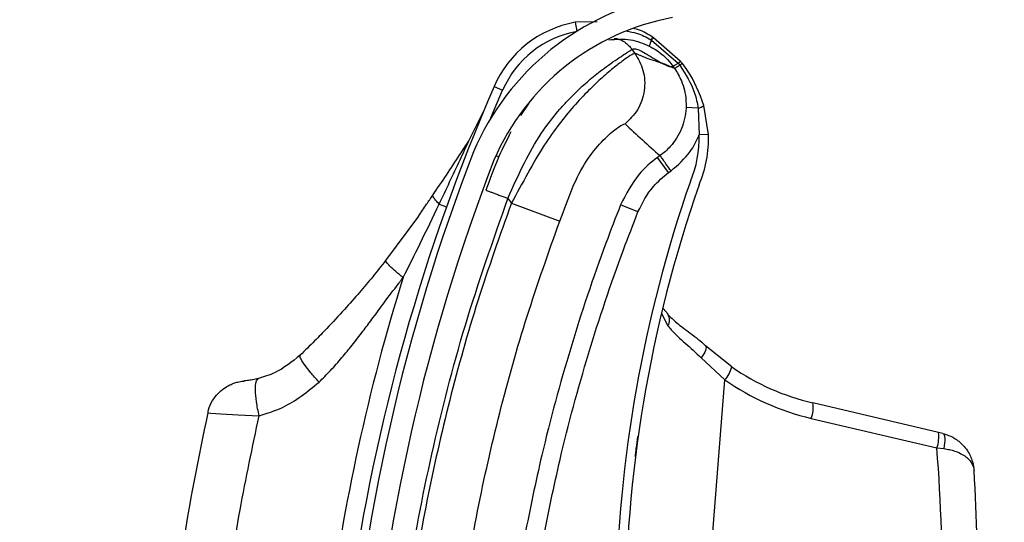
# Model space of a CAD drawing. Header units: inches. Extents: x 170 to 284, y 215 to 248.
# Tile 457 of 656: x 210.7712 to 210.8788, y 224.5067 to 224.5616. Entities that reach past the tile are written whole.
import ezdxf

# ---------------------------------------------------------------- set-up
doc = ezdxf.new("R2010")
doc.units = ezdxf.units.IN
doc.header["$LTSCALE"] = 0.25
doc.header["$MEASUREMENT"] = 0
doc.layers.add('RH FRONT OF HOOD', color=7, linetype='Continuous')
pattern_1 = [(45, (200.7563139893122, 218.4993357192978), (-0.03026527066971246, 0.03026527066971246), [])]

msp = doc.modelspace()

# ---------------------------------------------------------------- hatches: boundary and pattern name
at = {"layer": 'RH FRONT OF HOOD'}
h = msp.add_hatch(dxfattribs=at)
h.set_pattern_fill('ANSI31', color=256, scale=0.34241245, angle=2.8e-322, style=0)
h.set_pattern_definition([(45, (200.7896657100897, 218.4993357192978), (-0.03026527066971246, 0.03026527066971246), [])])
edge = h.paths.add_edge_path(flags=0)
edge.add_arc((211.0763061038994, 224.3915581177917), 0.021400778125, 89.9999999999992, 390.52248781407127, ccw=False)
edge.add_line((211.0763061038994, 224.4129588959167), (211.1490687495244, 224.4129588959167))
edge.add_arc((211.1490687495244, 224.8238538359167), 0.4108949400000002, 270, 450.0000000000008)
edge.add_line((211.1490687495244, 225.2347487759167), (210.6654111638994, 225.2347487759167))
edge.add_arc((210.6654111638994, 225.2390289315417), 0.004280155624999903, 180.0000000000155, 269.9999999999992, ccw=False)
edge.add_line((210.6611310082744, 225.2390289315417), (210.6611310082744, 225.2818304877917))
edge.add_arc((210.6654111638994, 225.2818304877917), 0.004280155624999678, 360, 540, ccw=False)
edge.add_line((210.6696913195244, 225.2818304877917), (210.6696913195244, 225.2390289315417))
edge.add_line((210.6696913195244, 225.2390289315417), (210.6664589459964, 225.2390289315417))
edge.add_line((210.6664589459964, 225.2390289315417), (210.6664589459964, 225.2818304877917))
edge.add_arc((210.6654111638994, 225.2818304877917), 0.001047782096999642, 360, 540.0000000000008)
edge.add_line((210.6643633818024, 225.2818304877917), (210.6643633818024, 225.2390289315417))
edge.add_arc((210.6654111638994, 225.2390289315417), 0.001047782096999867, 180, 270)
edge.add_line((210.6654111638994, 225.2379811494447), (211.1490687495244, 225.2379811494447))
edge.add_arc((211.1490687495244, 224.8238538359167), 0.4141273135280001, 269.9999999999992, 450, ccw=False)
edge.add_line((211.1490687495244, 224.4097265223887), (211.0763061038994, 224.4097265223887))
edge.add_arc((211.0763061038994, 224.3915581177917), 0.018168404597, 450.0000000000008, 750.5224878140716)
edge.add_arc((211.0910543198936, 224.4002532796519), 0.001047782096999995, 390.5224878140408, 495.0000000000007)
edge.add_line((211.0903134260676, 224.4009941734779), (211.0816182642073, 224.3922990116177))
edge.add_line((211.0816182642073, 224.3922990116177), (211.0793326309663, 224.3945846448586))
edge.add_line((211.0793326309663, 224.3945846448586), (211.0880277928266, 224.4032798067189))
edge.add_arc((211.0910543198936, 224.4002532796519), 0.004280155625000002, 390.522487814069, 495.0000000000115, ccw=False)
h = msp.add_hatch(dxfattribs=at)
h.set_pattern_fill('ANSI31', color=256, scale=0.34241245, style=0)
h.set_pattern_definition(pattern_1)
edge = h.paths.add_edge_path(flags=0)
edge.add_line((211.1157170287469, 225.2304686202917), (210.7733045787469, 225.2304686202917))
edge.add_line((210.7733045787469, 225.2304686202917), (210.7733045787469, 225.2347487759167))
edge.add_line((210.7733045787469, 225.2347487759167), (211.1157170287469, 225.2347487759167))
edge.add_arc((211.1157170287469, 224.8238538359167), 0.4108949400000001, 269.9999999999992, 450, ccw=False)
edge.add_line((211.1157170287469, 224.4129588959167), (211.0429543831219, 224.4129588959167))
edge.add_line((211.0429543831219, 224.4129588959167), (211.0429543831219, 224.4172390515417))
edge.add_line((211.0429543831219, 224.4172390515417), (211.1157170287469, 224.4172390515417))
edge.add_arc((211.1157170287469, 224.8238538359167), 0.406614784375, 270, 450.0000000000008)
h = msp.add_hatch(dxfattribs=at)
h.set_pattern_fill('ANSI31', color=256, scale=0.34241245, angle=2.8e-322, style=0)
h.set_pattern_definition(pattern_1)
edge = h.paths.add_edge_path(flags=0)
edge.add_arc((210.8302866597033, 224.3933484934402), 0.001712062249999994, 445.455402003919, 467.6658223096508)
edge.add_line((210.8297671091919, 224.3949798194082), (210.8290345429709, 224.3972799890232))
edge.add_arc((210.8302866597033, 224.3933484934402), 0.004126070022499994, 445.4554020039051, 467.6658223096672, ccw=False)
edge.add_arc((210.8295812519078, 224.3844737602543), 0.01302879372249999, 396.9315693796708, 445.45540200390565, ccw=False)
edge.add_arc((210.8250990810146, 224.3816698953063), 0.01830194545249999, 355.45540200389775, 395.516775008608, ccw=False)
edge.add_arc((210.8316185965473, 224.3811516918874), 0.01176186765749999, 287.5962596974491, 355.45540200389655, ccw=False)
edge.add_arc((210.8295893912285, 224.3845761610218), 0.01566536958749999, 230.7124700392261, 290.88620181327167, ccw=False)
edge.add_arc((210.8354548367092, 224.3922507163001), 0.02532140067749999, 208.3096502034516, 231.4363353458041, ccw=False)
edge.add_arc((210.8268264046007, 224.3865475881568), 0.01504902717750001, 167.6111203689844, 204.77005164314, ccw=False)
edge.add_arc((210.8391110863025, 224.3842315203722), 0.02754708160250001, 448.763905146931, 528.3879757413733, ccw=False)
edge.add_arc((210.8387280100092, 224.4204660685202), 0.008748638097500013, 276.4140209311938, 423.3968342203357)
edge.add_arc((210.8634658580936, 224.4810497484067), 0.05672062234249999, 175.0260377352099, 248.465301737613, ccw=False)
edge.add_arc((211.0213947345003, 224.4696990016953), 0.2150521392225, 518.8814295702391, 535.6614556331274, ccw=False)
edge.add_arc((210.847315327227, 224.535849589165), 0.02884824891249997, 460.61424547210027, 516.869158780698, ccw=False)
edge.add_arc((210.8343657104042, 224.5915972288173), 0.0284373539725, 285.5759958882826, 339.1744695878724)
edge.add_arc((210.8468348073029, 224.5864155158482), 0.01494630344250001, 340.7468428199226, 396.0025941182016)
edge.add_arc((210.8432776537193, 224.5848777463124), 0.0187470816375, 393.4132765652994, 426.8950179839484)
edge.add_arc((210.8458788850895, 224.5895142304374), 0.0134739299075, 429.3329594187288, 467.7290477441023)
edge.add_arc((210.8438750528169, 224.5967150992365), 0.006011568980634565, 470.4379345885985, 491.1729756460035)
edge.add_arc((210.8530620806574, 224.5887028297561), 0.01816498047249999, 496.3546620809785, 535.455402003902)
edge.add_arc((210.8458598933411, 224.5892752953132), 0.01094007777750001, 535.4554020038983, 625.4554020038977)
edge.add_arc((210.8451409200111, 224.5802298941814), 0.001866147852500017, 265.4554020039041, 281.0976484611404)
edge.add_line((210.8455001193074, 224.57839864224), (210.8459647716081, 224.5760297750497))
edge.add_arc((210.8451409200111, 224.5802298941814), 0.004280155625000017, 265.4554020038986, 281.09764846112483, ccw=False)
edge.add_arc((210.8458598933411, 224.5892752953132), 0.01335408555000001, 175.4554020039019, 265.4554020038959, ccw=False)
edge.add_arc((210.8530620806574, 224.5887028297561), 0.020578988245, 496.06676031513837, 535.4554020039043, ccw=False)
edge.add_arc((210.8438750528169, 224.5967150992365), 0.008425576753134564, 470.0330691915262, 491.9551129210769, ccw=False)
edge.add_arc((210.8458788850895, 224.5895142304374), 0.01588793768, 429.1457042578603, 467.92598269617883, ccw=False)
edge.add_arc((210.8432776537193, 224.5848777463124), 0.02116108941, 393.5599327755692, 427.0325737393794, ccw=False)
edge.add_arc((210.8468348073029, 224.5864155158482), 0.01736031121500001, 340.63565013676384, 395.8212553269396, ccw=False)
edge.add_arc((210.8343657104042, 224.5915972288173), 0.030851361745, 285.3735592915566, 339.23493959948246, ccw=False)
edge.add_arc((210.847315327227, 224.535849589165), 0.02643424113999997, 460.3971115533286, 516.7790151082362)
edge.add_arc((211.0213947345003, 224.4696990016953), 0.21263813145, 518.8930704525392, 535.6650915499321)
edge.add_arc((210.8634658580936, 224.4810497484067), 0.05430661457, 535.0120286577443, 608.5699368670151)
edge.add_arc((210.8387280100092, 224.4204660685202), 0.01116264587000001, 275.516440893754, 423.9844891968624, ccw=False)
edge.add_arc((210.8391110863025, 224.3842315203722), 0.02513307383, 448.4268021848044, 528.4260597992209)
edge.add_arc((210.8268264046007, 224.3865475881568), 0.01263501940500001, 527.5384492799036, 564.4380987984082)
edge.add_arc((210.8354548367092, 224.3922507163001), 0.022907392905, 208.499708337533, 231.4751172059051)
edge.add_arc((210.8295893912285, 224.3845761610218), 0.01325136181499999, 230.6476424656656, 291.190651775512)
edge.add_arc((210.8316185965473, 224.3811516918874), 0.009347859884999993, 287.1779261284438, 355.4554020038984)
edge.add_arc((210.8250990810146, 224.3816698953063), 0.01588793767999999, 355.4554020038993, 395.4075808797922)
edge.add_arc((210.8295812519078, 224.3844737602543), 0.01061478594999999, 397.0899033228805, 445.4554020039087)

# ---------------------------------------------------------------- linework, layer by layer
for p, q in [((210.8343257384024, 224.5613952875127), (210.8319141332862, 224.5613366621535)), ((210.8319141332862, 224.5613366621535), (210.8320905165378, 224.5603531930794)), ((210.8401923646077, 224.5594189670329), (210.8401932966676, 224.5594184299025)), ((210.8401932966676, 224.5594184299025), (210.8402528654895, 224.5593838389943)), ((210.8402528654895, 224.5593838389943), (210.8402536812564, 224.5593833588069)), ((210.8402536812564, 224.5593833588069), (210.8431666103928, 224.5568602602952)), ((210.8403970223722, 224.5596935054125), (210.8403961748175, 224.5596940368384)), ((210.8404558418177, 224.5596564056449), (210.8403970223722, 224.5596935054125)), ((210.8404566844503, 224.5596558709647), (210.8404558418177, 224.5596564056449)), ((210.8434040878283, 224.557090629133), (210.8404566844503, 224.5596558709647)), ((210.8384463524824, 224.5579506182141), (210.8381322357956, 224.5583882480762)), ((210.8400144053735, 224.5587433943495), (210.8400151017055, 224.5587430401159)), ((210.8427638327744, 224.5562874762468), (210.8418617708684, 224.5566927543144)), ((210.8431666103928, 224.5568602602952), (210.8433400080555, 224.5566402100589)), ((210.8226994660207, 224.5508922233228), (210.8239776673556, 224.5539011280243)), ((210.8230352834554, 224.5543099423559), (210.8239776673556, 224.5539011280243)), ((210.8202892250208, 224.5483930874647), (210.8219083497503, 224.5516640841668)), ((210.8268392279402, 224.5525117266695), (210.8259340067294, 224.5511403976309)), ((210.8453634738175, 224.5519600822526), (210.8440301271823, 224.5520167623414)), ((210.8453634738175, 224.5519600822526), (210.84546389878, 224.5490311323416)), ((210.8464906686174, 224.5490621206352), (210.8459917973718, 224.5522586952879)), ((210.8464906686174, 224.5490621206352), (210.84546389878, 224.5490311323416)), ((210.8232403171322, 224.546765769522), (210.8235596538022, 224.5466392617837)), ((210.8411895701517, 224.5467567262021), (210.8409257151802, 224.5465673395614)), ((210.8421230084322, 224.5448992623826), (210.8409257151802, 224.5465673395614)), ((210.8421230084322, 224.5448992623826), (210.8423868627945, 224.545088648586)), ((210.8245534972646, 224.5420782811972), (210.8249263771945, 224.5415587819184)), ((210.8170429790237, 224.541463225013), (210.817841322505, 224.5411772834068)), ((210.8249263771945, 224.5415587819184), (210.8302168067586, 224.5395852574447)), ((210.8387762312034, 224.5406110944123), (210.8368672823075, 224.5413673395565)), ((210.8147634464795, 224.5401443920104), (210.8111810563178, 224.5352864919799)), ((210.8415112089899, 224.5300312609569), (210.8420586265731, 224.5294283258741)), ((210.8413589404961, 224.5295087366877), (210.842054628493, 224.5281440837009)), ((210.8490290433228, 224.5236567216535), (210.8461620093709, 224.5259584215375)), ((210.8456699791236, 224.5246490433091), (210.8482769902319, 224.5222315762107)), ((210.8430933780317, 224.4570165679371), (210.8482769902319, 224.5222315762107)), ((210.8716303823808, 224.516489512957), (210.85789515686, 224.5197160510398)), ((210.8577264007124, 224.5180316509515), (210.8714616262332, 224.5148051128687)), ((210.8720955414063, 224.5163802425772), (210.8716303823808, 224.516489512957)), ((210.8714616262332, 224.5148051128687), (210.872210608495, 224.5147185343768))]:
    msp.add_line(p, q, dxfattribs=at)
at = {"layer": 'RH FRONT OF HOOD', "flags": 128}
for points in [[(210.8461620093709, 224.5259584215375), (210.8462120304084, 224.5258801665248), (210.8462288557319, 224.52576969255), (210.8462120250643, 224.5256300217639), (210.8461619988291, 224.5254649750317), (210.846080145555, 224.5252790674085), (210.8459687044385, 224.5250773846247), (210.8458307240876, 224.5248654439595), (210.8456699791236, 224.5246490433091)], [(210.7917624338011, 224.5186365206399), (210.792059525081, 224.5186132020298), (210.7931742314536, 224.51852399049), (210.795065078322, 224.5184020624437), (210.7973445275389, 224.5183103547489), (210.7973446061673, 224.5183103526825), (210.7973446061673, 224.5183103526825)], [(210.8720955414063, 224.5163802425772), (210.8721781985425, 224.5163299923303), (210.8722442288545, 224.5162230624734), (210.8722913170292, 224.5160632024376), (210.8723178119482, 224.5158560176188), (210.872322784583, 224.5156087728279), (210.8723060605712, 224.5153301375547), (210.8722682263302, 224.5150298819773), (210.872210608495, 224.5147185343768)]]:
    msp.add_lwpolyline(points, dxfattribs=at)
at = {"layer": 'RH FRONT OF HOOD'}
for centre, radius, start, end in [((210.847315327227, 224.535849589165), 0.02884824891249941, 100.6142454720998, 156.8691587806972), ((210.847315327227, 224.535849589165), 0.02643424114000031, 100.397111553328, 156.7790151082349), ((210.8340297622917, 224.5495404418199), 0.01198443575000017, 100.1677874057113, 156.5483806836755), ((210.8340297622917, 224.5495404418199), 0.01095719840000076, 100.1677874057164, 156.5483806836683), ((210.8422193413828, 224.558287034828), 0.002251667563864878, 150.8493571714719, 168.3064977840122), ((210.8422218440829, 224.5582854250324), 0.002253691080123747, 150.8451670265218, 168.2845475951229), ((210.8415435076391, 224.5586308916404), 0.00156417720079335, 137.1810962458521, 149.7464539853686), ((210.8415477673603, 224.5586282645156), 0.001568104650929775, 137.209668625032, 149.7417486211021), ((210.8416414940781, 224.5585616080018), 0.001613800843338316, 137.2814947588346, 149.3694914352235), ((210.8416406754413, 224.5585620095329), 0.001611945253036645, 137.2658846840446, 149.3668598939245), ((211.0212500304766, 224.4683226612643), 0.2160622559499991, 156.548380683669, 172.0151240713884), ((210.8451160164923, 224.5532911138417), 0.001353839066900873, 280.5318418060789, 310.3073034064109), ((210.8334849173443, 224.5486696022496), 0.0119844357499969, 336.7964994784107, 1.728683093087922), ((210.8334849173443, 224.5486696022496), 0.01301167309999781, 336.9579601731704, 1.728683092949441), ((211.0213947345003, 224.4696990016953), 0.2150521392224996, 158.8814295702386, 175.6614556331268), ((211.0213947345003, 224.4696990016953), 0.2126381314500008, 158.8930704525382, 175.6650915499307), ((210.9828973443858, 224.495741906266), 0.1465525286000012, 160.796020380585, 197.4739770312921), ((210.9828973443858, 224.495741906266), 0.1455252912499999, 160.8098266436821, 199.3259522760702), ((211.0212500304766, 224.4683226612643), 0.2180957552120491, 162.6346252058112, 172.7089753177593), ((210.8411098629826, 224.5287498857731), 0.001122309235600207, 327.3312153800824, 35.40223661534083), ((210.8455303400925, 224.5245919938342), 0.003621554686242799, 319.3248785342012, 345.0336582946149), ((210.8638462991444, 224.5450497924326), 0.02602334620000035, 235.2927752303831, 256.7803504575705), ((210.8640690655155, 224.5450320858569), 0.02773540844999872, 235.2927752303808, 256.7803504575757), ((210.8545133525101, 224.5192042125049), 0.003420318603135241, 339.9510814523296, 8.606438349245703), ((210.8682485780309, 224.5159776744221), 0.003420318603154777, 339.9510814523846, 8.60643834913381), ((210.6580723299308, 224.4985466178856), 0.2140077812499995, 359.537557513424, 4.357045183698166), ((210.657493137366, 224.4985926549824), 0.2184591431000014, 359.537557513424, 3.604432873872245)]:
    msp.add_arc(centre, radius, start, end, dxfattribs=at)
for points, knots in [([(210.8375423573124, 224.5603527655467), (210.8379097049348, 224.5603020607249), (210.8388508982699, 224.5601721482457), (210.8396842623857, 224.5597042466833), (210.8401923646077, 224.5594189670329)], [0, 0, 0, 0, 0.3902998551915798, 1, 1, 1, 1]), ([(210.8403961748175, 224.5596940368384), (210.8398950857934, 224.5600129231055), (210.8392354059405, 224.5604327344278), (210.8384855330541, 224.5606204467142), (210.8383052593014, 224.5606655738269)], [0, 0, 0, 0, 0.7595942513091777, 0.9999999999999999, 0.9999999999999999, 0.9999999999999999, 0.9999999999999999]), ([(210.8355954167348, 224.5594328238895), (210.8363941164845, 224.5594932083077), (210.8379257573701, 224.5596090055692), (210.8393384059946, 224.5590235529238), (210.8400144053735, 224.5587433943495)], [0, 0, 0, 0, 0.5214667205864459, 1, 1, 1, 1]), ([(210.836185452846, 224.5596167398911), (210.8363727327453, 224.5595734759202), (210.8367622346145, 224.5594834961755), (210.8374729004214, 224.5591232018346), (210.8378724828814, 224.5586777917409), (210.8381322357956, 224.5583882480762)], [0, 0, 0, 0, 0.2447599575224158, 0.5090480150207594, 0.9999999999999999, 0.9999999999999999, 0.9999999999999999, 0.9999999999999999]), ([(210.8245534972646, 224.5420782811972), (210.8251353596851, 224.5433927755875), (210.8262337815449, 224.5458742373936), (210.8281206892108, 224.5492262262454), (210.8299091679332, 224.5515036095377), (210.8313718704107, 224.5530954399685), (210.8323665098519, 224.5540630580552), (210.8332212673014, 224.554826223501), (210.8339402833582, 224.5554310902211), (210.8347378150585, 224.5560649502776), (210.8356265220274, 224.5567223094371), (210.8368242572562, 224.5575379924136), (210.8378714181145, 224.5582170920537), (210.8380504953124, 224.5583346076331), (210.8381322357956, 224.5583882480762)], [0, 0, 0, 0, 0.1307156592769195, 0.2467609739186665, 0.3577928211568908, 0.4170971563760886, 0.479148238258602, 0.5177152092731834, 0.5590896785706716, 0.603294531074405, 0.6633484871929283, 0.7353692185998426, 0.8792082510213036, 1, 1, 1, 1]), ([(210.8381322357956, 224.5583882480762), (210.8382418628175, 224.5584193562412), (210.8384720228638, 224.5584846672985), (210.8390565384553, 224.558243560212), (210.8397812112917, 224.5578368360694), (210.8405451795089, 224.557360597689), (210.8413078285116, 224.5568915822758), (210.8417179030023, 224.556700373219), (210.8419258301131, 224.5566034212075)], [0, 0, 0, 0, 0.1574760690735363, 0.330618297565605, 0.4911886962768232, 0.6742546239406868, 0.834831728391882, 1, 1, 1, 1]), ([(210.8400151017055, 224.5587430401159), (210.8402836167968, 224.5585930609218), (210.8412757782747, 224.5580388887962), (210.8421065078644, 224.5572050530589), (210.8425890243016, 224.5565313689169), (210.842589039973, 224.5565313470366)], [0, 0, 0, 0, 0.2706300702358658, 0.9999763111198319, 1, 1, 1, 1]), ([(210.8384463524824, 224.5579506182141), (210.8383647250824, 224.5579253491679), (210.8381988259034, 224.5578739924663), (210.837363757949, 224.5573196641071), (210.8362313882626, 224.5564635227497), (210.8349087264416, 224.5553512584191), (210.8333828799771, 224.5539217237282), (210.8317669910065, 224.5522091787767), (210.8301124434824, 224.5501987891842), (210.828386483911, 224.5477733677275), (210.8267110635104, 224.5448205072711), (210.8255263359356, 224.5426552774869), (210.8249263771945, 224.5415587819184)], [0, 0, 0, 0, 0.1094013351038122, 0.2223468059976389, 0.3151791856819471, 0.4102231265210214, 0.5012749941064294, 0.5946006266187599, 0.6834485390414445, 0.7745330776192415, 0.8858211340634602, 1, 1, 1, 1]), ([(210.8384463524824, 224.5579506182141), (210.8387886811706, 224.5573457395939), (210.8394998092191, 224.5560892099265), (210.8395815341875, 224.5538506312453), (210.8388829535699, 224.5517219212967), (210.837851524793, 224.5507107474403), (210.837355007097, 224.550223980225)], [0, 0, 0, 0, 0.2406941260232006, 0.4999999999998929, 0.7593058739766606, 1, 1, 1, 1]), ([(210.8418617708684, 224.5566927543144), (210.8416562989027, 224.5567674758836), (210.8410896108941, 224.5569735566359), (210.8400413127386, 224.5572671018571), (210.8390510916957, 224.5576914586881), (210.8384463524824, 224.5579506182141)], [0, 0, 0, 0, 0.1812946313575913, 0.50000735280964, 1, 1, 1, 1]), ([(210.8435917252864, 224.5568644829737), (210.8435916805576, 224.5568645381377), (210.8435299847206, 224.5569406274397), (210.8434670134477, 224.5570156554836), (210.8434040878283, 224.557090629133)], [0, 0, 0, 0, 0.0007249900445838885, 1, 1, 1, 1]), ([(210.8419258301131, 224.5566034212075), (210.8420170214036, 224.5565704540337), (210.8422004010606, 224.5565041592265), (210.8424261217, 224.5564736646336), (210.8425346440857, 224.5565123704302), (210.8425887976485, 224.5565316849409)], [0, 0, 0, 0, 0.3313600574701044, 0.6663431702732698, 0.9999999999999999, 0.9999999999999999, 0.9999999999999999, 0.9999999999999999]), ([(210.8425887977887, 224.556531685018), (210.8426323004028, 224.5564709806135), (210.8426906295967, 224.5563895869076), (210.8427489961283, 224.556308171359), (210.8427638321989, 224.5562874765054)], [0, 0, 0, 0, 0.745812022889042, 1, 1, 1, 1]), ([(210.8431666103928, 224.5568602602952), (210.8431456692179, 224.5568466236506), (210.8430198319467, 224.5567646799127), (210.8428249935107, 224.5566427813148), (210.842641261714, 224.5565388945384), (210.84260644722, 224.5565338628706), (210.842589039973, 224.5565313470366)], [0, 0, 0, 0, 0.06239373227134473, 0.3749291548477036, 0.687464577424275, 1, 1, 1, 1]), ([(210.842760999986, 224.5562914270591), (210.8427610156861, 224.556291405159), (210.8430635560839, 224.5558693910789), (210.843663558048, 224.5547846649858), (210.8440369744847, 224.553290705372), (210.8440316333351, 224.5522969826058), (210.8440301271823, 224.5520167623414)], [0, 0, 0, 0, 1.782673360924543e-05, 0.3435204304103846, 0.8148790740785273, 1, 1, 1, 1]), ([(210.8433400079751, 224.5566402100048), (210.8433188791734, 224.5566260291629), (210.8431919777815, 224.5565408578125), (210.8429960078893, 224.5564129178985), (210.8428126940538, 224.5563012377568), (210.8427801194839, 224.5562920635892), (210.8427638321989, 224.5562874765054)], [0, 0, 0, 0, 0.06242876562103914, 0.3749525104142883, 0.687476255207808, 1, 1, 1, 1]), ([(210.8433402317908, 224.556639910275), (210.8439727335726, 224.555658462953), (210.8449134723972, 224.5541987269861), (210.8452524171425, 224.5525125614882), (210.8453634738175, 224.5519600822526)], [0, 0, 0, 0, 0.672345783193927, 1, 1, 1, 1]), ([(210.8459917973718, 224.5522586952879), (210.845483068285, 224.5535989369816), (210.8448604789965, 224.5552391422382), (210.8437878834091, 224.5566131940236), (210.8435917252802, 224.5568644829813)], [0, 0, 0, 0, 0.8171182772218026, 1, 1, 1, 1]), ([(210.8440301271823, 224.5520167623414), (210.8440291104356, 224.55199444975), (210.8439932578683, 224.5512076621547), (210.8436448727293, 224.5496588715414), (210.8425468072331, 224.5479037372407), (210.8415968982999, 224.5470492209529), (210.8411894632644, 224.5467566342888), (210.8411894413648, 224.5467566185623)], [0, 0, 0, 0, 0.0108740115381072, 0.3834398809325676, 0.7558119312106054, 0.9999868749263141, 1, 1, 1, 1]), ([(210.831704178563, 224.5434127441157), (210.8317041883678, 224.5434127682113), (210.8318461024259, 224.5437615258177), (210.8324554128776, 224.5451237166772), (210.833800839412, 224.5472264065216), (210.8354816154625, 224.5490020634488), (210.8369187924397, 224.5501033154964), (210.8371995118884, 224.5501809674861), (210.837355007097, 224.550223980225)], [0, 0, 0, 0, 4.497367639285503e-06, 0.06509473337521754, 0.2616701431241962, 0.4753105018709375, 0.7093656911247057, 1, 1, 1, 1]), ([(210.837355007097, 224.550223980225), (210.8379841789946, 224.5496431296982), (210.8392425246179, 224.5484814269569), (210.8405404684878, 224.5473315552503), (210.8411894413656, 224.5467566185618)], [0, 0, 0, 0, 0.4999992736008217, 1, 1, 1, 1]), ([(210.8163460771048, 224.5424363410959), (210.8173363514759, 224.5439027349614), (210.8186584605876, 224.5458605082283), (210.819962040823, 224.5478849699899), (210.8202892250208, 224.5483930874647)], [0, 0, 0, 0, 0.7490110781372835, 0.9999999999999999, 0.9999999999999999, 0.9999999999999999, 0.9999999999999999]), ([(210.8170429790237, 224.541463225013), (210.8178013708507, 224.543073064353), (210.8188877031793, 224.5453790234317), (210.8199642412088, 224.5476941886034), (210.8202892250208, 224.5483930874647)], [0, 0, 0, 0, 0.6981213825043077, 1, 1, 1, 1]), ([(210.8248610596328, 224.5493463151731), (210.824415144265, 224.5484610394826), (210.8233948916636, 224.5464355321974), (210.8225976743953, 224.5442245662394), (210.8221488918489, 224.542979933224)], [0, 0, 0, 0, 0.4370636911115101, 1, 1, 1, 1]), ([(210.8423868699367, 224.5450886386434), (210.8431433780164, 224.5457491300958), (210.8443961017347, 224.5468428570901), (210.845193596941, 224.5483579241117), (210.8454502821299, 224.5489972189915), (210.84546389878, 224.5490311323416)], [0, 0, 0, 0, 0.5907811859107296, 0.9782917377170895, 0.9999999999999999, 0.9999999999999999, 0.9999999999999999, 0.9999999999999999]), ([(210.8409257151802, 224.5465673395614), (210.8409256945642, 224.5465673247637), (210.8401874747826, 224.5460374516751), (210.8384889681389, 224.5445438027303), (210.8374695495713, 224.5425470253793), (210.8368672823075, 224.5413673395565)], [0, 0, 0, 0, 1.142795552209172e-05, 0.4092118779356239, 1, 1, 1, 1]), ([(210.8387762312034, 224.5406110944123), (210.8392672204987, 224.5415924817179), (210.8400991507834, 224.5432553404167), (210.8415346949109, 224.5444213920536), (210.8421230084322, 224.5448992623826)], [0, 0, 0, 0, 0.590180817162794, 1, 1, 1, 1]), ([(210.8221488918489, 224.542979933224), (210.8221810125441, 224.5429678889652), (210.8222304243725, 224.5429493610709), (210.822530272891, 224.5428369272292), (210.8228406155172, 224.5427205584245), (210.823225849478, 224.5425761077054), (210.8237856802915, 224.5423661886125), (210.8242510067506, 224.5421917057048), (210.8245534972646, 224.5420782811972)], [0, 0, 0, 0, 0.2394568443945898, 0.368360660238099, 0.499999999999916, 0.6316393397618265, 0.760543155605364, 1, 1, 1, 1]), ([(210.8302168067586, 224.5395852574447), (210.8307080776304, 224.5408750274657), (210.8311993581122, 224.5421648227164), (210.8317041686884, 224.5434127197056), (210.831704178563, 224.5434127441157)], [0, 0, 0, 0, 0.9999804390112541, 1, 1, 1, 1]), ([(210.8119483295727, 224.4858738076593), (210.8124235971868, 224.4906064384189), (210.813376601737, 224.5000962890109), (210.8161148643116, 224.5142326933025), (210.8196977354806, 224.5283026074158), (210.8229323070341, 224.5374790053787), (210.8245534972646, 224.5420782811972)], [0, 0, 0, 0, 0.246862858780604, 0.4950083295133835, 0.7468945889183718, 1, 1, 1, 1]), ([(210.8147611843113, 224.5401411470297), (210.8147611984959, 224.5401411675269), (210.8150607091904, 224.540573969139), (210.8155903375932, 224.5413344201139), (210.8161198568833, 224.5421040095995), (210.8163460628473, 224.5424363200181), (210.8163460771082, 224.5424363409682)], [0, 0, 0, 0, 2.704369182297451e-05, 0.5710314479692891, 0.9999729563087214, 1, 1, 1, 1]), ([(210.8170429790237, 224.541463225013), (210.8169210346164, 224.5415850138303), (210.8166743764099, 224.5418313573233), (210.8164445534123, 224.5421408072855), (210.8163552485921, 224.5423333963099), (210.816347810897, 224.5424168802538), (210.8163460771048, 224.5424363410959)], [0, 0, 0, 0, 0.2979480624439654, 0.6026626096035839, 0.9073771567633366, 0.9999999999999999, 0.9999999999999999, 0.9999999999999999, 0.9999999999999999]), ([(210.8249263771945, 224.5415587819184), (210.8236677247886, 224.5380172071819), (210.8211467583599, 224.5309237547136), (210.8180973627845, 224.520050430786), (210.8156052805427, 224.5090306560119), (210.8137285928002, 224.4981765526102), (210.812960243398, 224.4909669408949), (210.8125913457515, 224.4875054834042)], [0, 0, 0, 0, 0.2027568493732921, 0.4061035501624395, 0.6088604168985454, 0.8122072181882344, 1, 1, 1, 1]), ([(210.8130948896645, 224.5334164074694), (210.8137184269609, 224.534662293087), (210.8150576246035, 224.5373381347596), (210.8163515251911, 224.5400265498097), (210.8170429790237, 224.541463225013)], [0, 0, 0, 0, 0.4656051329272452, 1, 1, 1, 1]), ([(210.8368672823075, 224.5413673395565), (210.8363272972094, 224.5399764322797), (210.83432808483, 224.5348268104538), (210.8313033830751, 224.5257398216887), (210.8283788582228, 224.5150285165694), (210.8269745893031, 224.5081057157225), (210.8263749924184, 224.5051498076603)], [0, 0, 0, 0, 0.1185397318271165, 0.4388752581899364, 0.7604101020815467, 1, 1, 1, 1]), ([(210.8283925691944, 224.5047685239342), (210.8289859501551, 224.5076938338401), (210.8303726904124, 224.5145303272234), (210.8332656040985, 224.5251310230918), (210.8362579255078, 224.5341243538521), (210.8382418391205, 224.5392345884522), (210.8387762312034, 224.5406110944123)], [0, 0, 0, 0, 0.2395900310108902, 0.5599255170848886, 0.8814604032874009, 1, 1, 1, 1]), ([(210.8182141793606, 224.4869886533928), (210.818214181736, 224.4869886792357), (210.8185241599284, 224.4903610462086), (210.819344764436, 224.4973647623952), (210.8211394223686, 224.5079289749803), (210.8235708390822, 224.5186460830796), (210.8265373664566, 224.5292316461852), (210.8289903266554, 224.5361340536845), (210.8302168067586, 224.5395852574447)], [0, 0, 0, 0, 1.439079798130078e-06, 0.1877923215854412, 0.3908439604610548, 0.5938956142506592, 0.7969478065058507, 1, 1, 1, 1]), ([(210.8111810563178, 224.5352864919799), (210.8107102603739, 224.5346945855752), (210.8097725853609, 224.5335156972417), (210.8082723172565, 224.5317358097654), (210.8066054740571, 224.529843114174), (210.80496582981, 224.5280812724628), (210.8033504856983, 224.5264199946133), (210.8023668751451, 224.5254601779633), (210.8018365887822, 224.5249427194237)], [0, 0, 0, 0, 0.1610961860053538, 0.3208521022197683, 0.5001076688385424, 0.7056749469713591, 0.8413228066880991, 1, 1, 1, 1]), ([(210.8130948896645, 224.5334164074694), (210.8128213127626, 224.5336441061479), (210.8122579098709, 224.5341130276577), (210.8116138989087, 224.5347071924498), (210.811205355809, 224.5351415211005), (210.8111889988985, 224.5352391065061), (210.8111810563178, 224.5352864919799)], [0, 0, 0, 0, 0.2427897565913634, 0.5000000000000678, 0.7572102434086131, 1, 1, 1, 1]), ([(210.803896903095, 224.5219911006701), (210.8043164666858, 224.5224110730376), (210.8051806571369, 224.5232761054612), (210.8063760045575, 224.524634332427), (210.8075542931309, 224.5260693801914), (210.8086409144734, 224.5274698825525), (210.8097597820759, 224.5289668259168), (210.8109696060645, 224.5306072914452), (210.8121038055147, 224.5321300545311), (210.8128470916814, 224.5330947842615), (210.8130948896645, 224.5334164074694)], [0, 0, 0, 0, 0.1216476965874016, 0.2505622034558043, 0.3699476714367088, 0.5011532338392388, 0.6125555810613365, 0.7514486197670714, 0.917137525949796, 1, 1, 1, 1]), ([(210.8420176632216, 224.5294133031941), (210.8423373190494, 224.5291026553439), (210.8430264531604, 224.5284329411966), (210.8445056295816, 224.5273369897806), (210.8456873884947, 224.5264616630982), (210.8462616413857, 224.5258530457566), (210.8463175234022, 224.5257938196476)], [0, 0, 0, 0, 0.2839420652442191, 0.6121401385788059, 0.9622563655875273, 1, 1, 1, 1]), ([(210.842054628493, 224.5281440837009), (210.8421736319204, 224.5280005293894), (210.8427132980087, 224.527349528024), (210.8439260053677, 224.5262924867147), (210.8450832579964, 224.525201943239), (210.8456699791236, 224.5246490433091)], [0, 0, 0, 0, 0.1223980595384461, 0.5550603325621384, 1, 1, 1, 1]), ([(210.8018365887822, 224.5249427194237), (210.8009430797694, 224.5242201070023), (210.79954392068, 224.5230885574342), (210.7978718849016, 224.5225764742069), (210.7972676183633, 224.5223914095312)], [0, 0, 0, 0, 0.6386043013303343, 1, 1, 1, 1]), ([(210.791768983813, 224.5186355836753), (210.7917811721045, 224.5187413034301), (210.7918359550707, 224.5192164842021), (210.7922176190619, 224.5199487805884), (210.7927999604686, 224.5207398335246), (210.7934550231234, 224.5213041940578), (210.7940891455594, 224.5216806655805), (210.7946509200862, 224.5219075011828), (210.7950986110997, 224.5220278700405), (210.7954047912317, 224.5220823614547), (210.7955736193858, 224.5221031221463), (210.7956396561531, 224.5221098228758), (210.7956544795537, 224.5221112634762), (210.7956629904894, 224.522112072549), (210.7956658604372, 224.5221123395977), (210.7956673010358, 224.5221124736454)], [0, 0, 0, 0, 0.0565210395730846, 0.2540462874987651, 0.4273552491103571, 0.5794983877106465, 0.7104459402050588, 0.8185506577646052, 0.9012506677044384, 0.9564155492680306, 0.9850429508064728, 0.9903528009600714, 0.9934690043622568, 0.9967217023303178, 1, 1, 1, 1]), ([(210.7972676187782, 224.5223914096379), (210.7970590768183, 224.5223417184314), (210.7968261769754, 224.5222862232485), (210.796410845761, 224.5222071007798), (210.7960306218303, 224.5221499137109), (210.79572765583, 224.5221180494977), (210.7956982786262, 224.5221154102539), (210.7956852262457, 224.5221142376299)], [0, 0, 0, 0, 0.2111589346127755, 0.235822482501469, 0.5027141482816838, 0.7790543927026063, 1, 1, 1, 1]), ([(210.7973452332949, 224.5183105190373), (210.7982125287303, 224.5185789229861), (210.8006258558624, 224.5193257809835), (210.8026196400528, 224.5209503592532), (210.803896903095, 224.5219911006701)], [0, 0, 0, 0, 0.3593774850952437, 1, 1, 1, 1]), ([(210.7871622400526, 224.48779096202), (210.7876704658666, 224.4931462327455), (210.7886540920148, 224.5035108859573), (210.790753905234, 224.5137074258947), (210.7917687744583, 224.5186355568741)], [0, 0, 0, 0, 0.5166859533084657, 0.9999999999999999, 0.9999999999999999, 0.9999999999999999, 0.9999999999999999]), ([(210.7926520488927, 224.4873659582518), (210.7929403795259, 224.4905655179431), (210.793563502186, 224.4974802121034), (210.7951124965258, 224.50781555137), (210.7966169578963, 224.5148872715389), (210.797345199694, 224.5183103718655)], [0, 0, 0, 0, 0.307644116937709, 0.6648617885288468, 1, 1, 1, 1]), ([(210.8384848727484, 224.5138374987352), (210.8385188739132, 224.5141407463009), (210.8386018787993, 224.5148810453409), (210.838703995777, 224.5156195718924), (210.838764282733, 224.5160555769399)], [0, 0, 0, 0, 0.4096284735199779, 1, 1, 1, 1]), ([(210.8720955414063, 224.5163802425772), (210.872314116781, 224.5163179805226), (210.8729604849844, 224.5161338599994), (210.8740079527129, 224.5154978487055), (210.8749201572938, 224.5144420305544), (210.8753418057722, 224.513423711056), (210.8754708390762, 224.5127918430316), (210.875503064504, 224.5125343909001), (210.8755134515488, 224.5124200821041), (210.8755173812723, 224.5123679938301), (210.8755191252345, 224.5123425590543), (210.8755198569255, 224.5123311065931), (210.8755201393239, 224.512326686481)], [0, 0, 0, 0, 0.1104035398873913, 0.3264838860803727, 0.6076768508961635, 0.8402493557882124, 0.9291761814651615, 0.9682100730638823, 0.985697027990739, 0.9935617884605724, 0.9975151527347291, 1, 1, 1, 1]), ([(210.872210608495, 224.5147185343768), (210.8724268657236, 224.5146868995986), (210.8730662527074, 224.5145933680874), (210.8740935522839, 224.5142339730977), (210.8749754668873, 224.5136107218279), (210.8753697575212, 224.5129956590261), (210.8754825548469, 224.5126102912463), (210.8755082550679, 224.5124531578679), (210.8755157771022, 224.5123834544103), (210.8755184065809, 224.5123517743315), (210.8755195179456, 224.5123363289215), (210.8755199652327, 224.5123293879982), (210.8755201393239, 224.512326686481)], [0, 0, 0, 0, 0.1103944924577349, 0.3263927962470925, 0.6075324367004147, 0.84060787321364, 0.9294984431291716, 0.9684249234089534, 0.9858245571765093, 0.9936329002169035, 0.9975218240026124, 1, 1, 1, 1])]:
    msp.add_open_spline(points, degree=3, knots=knots, dxfattribs=at)
for points in [[(210.8434040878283, 224.557090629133), (210.8434022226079, 224.5570863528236), (210.843398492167, 224.5570778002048), (210.8433506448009, 224.5570294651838), (210.8432758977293, 224.5569588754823), (210.843203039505, 224.5568931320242), (210.8431666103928, 224.5568602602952)], [(210.8435916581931, 224.5568645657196), (210.8435892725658, 224.5568607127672), (210.843584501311, 224.5568530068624), (210.8435334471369, 224.556806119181), (210.8434545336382, 224.556737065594), (210.8433782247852, 224.5566724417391), (210.8433400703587, 224.5566401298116)], [(210.8423871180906, 224.5450888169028), (210.8422334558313, 224.5453027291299), (210.8419261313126, 224.5457305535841), (210.841535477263, 224.5462743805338), (210.8412565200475, 224.5466627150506), (210.8412116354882, 224.5467251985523), (210.8411891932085, 224.5467564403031)], [(210.803896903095, 224.5219911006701), (210.8035728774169, 224.5223556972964), (210.8029248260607, 224.5230848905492), (210.8022227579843, 224.5240080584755), (210.8017996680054, 224.5246967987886), (210.8018242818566, 224.5248607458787), (210.8018365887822, 224.5249427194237)], [(210.7973452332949, 224.5183105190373), (210.7972361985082, 224.5188336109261), (210.7970181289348, 224.5198797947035), (210.79690979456, 224.5211927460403), (210.7969751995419, 224.5221369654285), (210.7971701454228, 224.5223065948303), (210.7972676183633, 224.5223914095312)]]:
    msp.add_open_spline(points, degree=3, dxfattribs=at)

doc.saveas('drawing.dxf')
